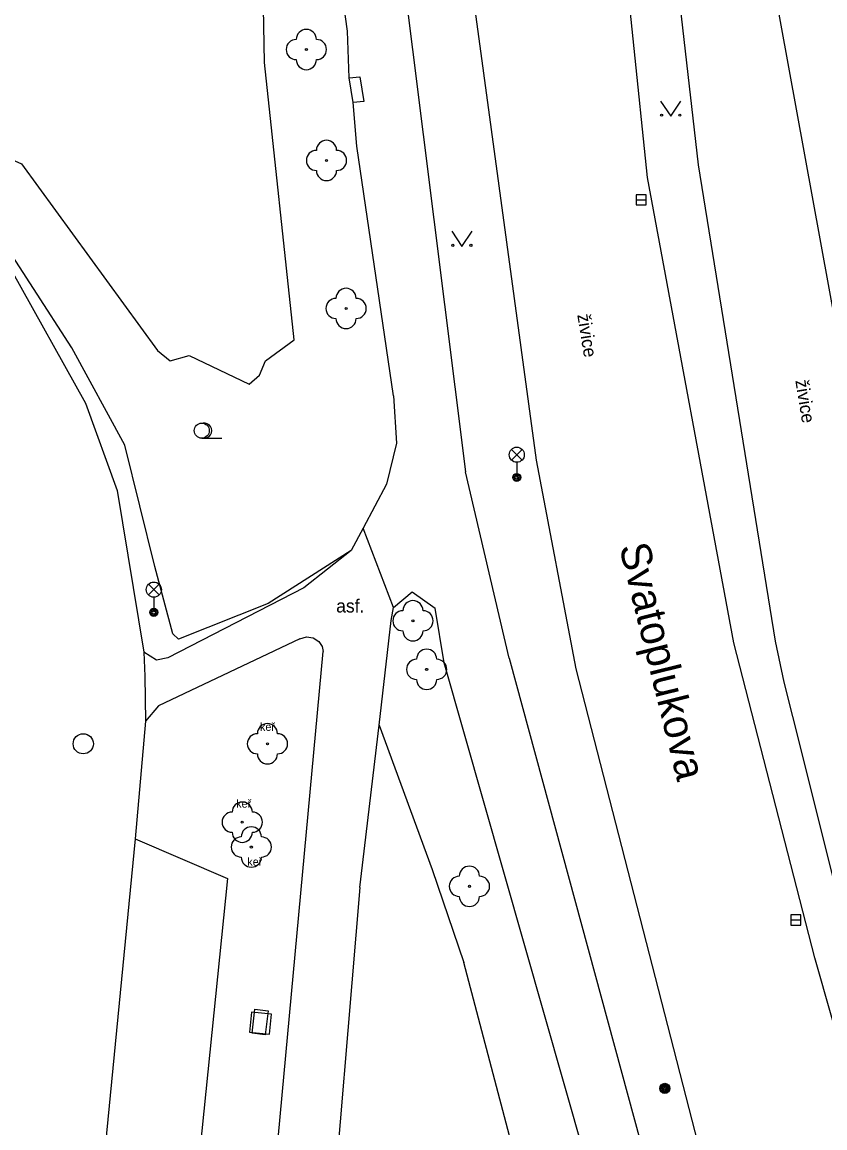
# Model space of a CAD drawing. Extents: x -596229 to -595156, y -1161237 to -1159376.
# Drawn here: x -595651.1 to -595611.3, y -1160076.3 to -1160021.5 of the extents above; entities that cross this region are included whole.
import ezdxf

# ---------------------------------------------------------------- set-up
doc = ezdxf.new("R2010")
doc.units = 0
for name, color, linetype in [('Level 22', 7, 'Continuous'), ('Level 25', 7, 'Continuous'), ('Level 26', 7, 'Continuous'), ('Level 27', 7, 'Continuous'), ('Level 33', 7, 'Continuous'), ('Level 36', 7, 'Continuous'), ('Nazvy ulic', 7, 'Continuous'), ('silnoproud - povrch.  znaky a  RIS  skut. velikost', 7, 'Continuous'), ('Specificka linie pasportu komunikaci', 7, 'Continuous'), ('TM - chodniky - VP', 7, 'Continuous'), ('TM - hranice souvisleho porostu (skupiny stromu_ kere)', 7, 'Continuous'), ('TM - komunikace - VP', 7, 'Continuous'), ('TM - letecke snimky - pomocna linie', 7, 'Continuous'), ('TM - popis povrchu', 7, 'Continuous'), ('TM - popis zelene', 7, 'Continuous')]:
    doc.layers.add(name, color=color, linetype=linetype)

msp = doc.modelspace()

# ---------------------------------------------------------------- linework, layer by layer
at = {"layer": 'Level 22'}
for centre in [(-595637.03, -1160022.85), (-595636.03, -1160028.35), (-595635.06, -1160035.69), (-595631.74, -1160051.18), (-595631.06, -1160053.59), (-595638.96, -1160057.28), (-595640.21, -1160061.17), (-595639.76, -1160062.4), (-595628.94, -1160064.35)]:
    msp.add_circle(centre, 0.05, dxfattribs=at)
for centre, start, end in [((-595637.03, -1160022.35), 0, 180), ((-595637.53, -1160022.85), 90, 270), ((-595636.53, -1160022.85), 270, 90), ((-595637.03, -1160023.35), 180, 0), ((-595636.03, -1160027.85), 0, 180), ((-595636.53, -1160028.35), 90, 270), ((-595635.53, -1160028.35), 270, 90), ((-595636.03, -1160028.85), 180, 0), ((-595635.06, -1160035.19), 0, 180), ((-595635.56, -1160035.69), 90, 270), ((-595634.56, -1160035.69), 270, 90), ((-595635.06, -1160036.19), 180, 0), ((-595631.74, -1160050.68), 0, 180), ((-595632.24, -1160051.18), 90, 270), ((-595631.24, -1160051.18), 270, 90), ((-595631.74, -1160051.68), 180, 0), ((-595631.06, -1160053.09), 0, 180), ((-595631.56, -1160053.59), 90, 270), ((-595630.56, -1160053.59), 270, 90), ((-595631.06, -1160054.09), 180, 0), ((-595638.96, -1160056.78), 0, 180), ((-595639.46, -1160057.28), 90, 270), ((-595638.46, -1160057.28), 270, 90), ((-595638.96, -1160057.78), 180, 0), ((-595640.21, -1160060.67), 0, 180), ((-595640.71, -1160061.17), 90, 270), ((-595639.71, -1160061.17), 270, 90), ((-595639.76, -1160061.9), 0, 180), ((-595640.26, -1160062.4), 90, 270), ((-595640.21, -1160061.67), 180, 0), ((-595639.26, -1160062.4), 270, 90), ((-595639.76, -1160062.9), 180, 0), ((-595628.94, -1160063.85), 0, 180), ((-595629.44, -1160064.35), 90, 270), ((-595628.44, -1160064.35), 270, 90), ((-595628.94, -1160064.85), 180, 0)]:
    msp.add_arc(centre, 0.5, start, end, dxfattribs=at)
at = {"layer": 'Level 25'}
for radius in [0.25, 0.2, 0.15, 0.1, 0.05]:
    msp.add_circle((-595619.24, -1160074.37), radius, dxfattribs=at)
at = {"layer": 'Level 26'}
msp.add_lwpolyline([(-595638.863, -1160071.688), (-595638.762, -1160070.693), (-595639.757, -1160070.592), (-595639.858, -1160071.587)], close=True, dxfattribs=at)
at = {"layer": 'Level 27'}
for p, q in [((-595620.66, -1160030.3), (-595620.16, -1160030.3)), ((-595612.99, -1160066.02), (-595612.49, -1160066.02))]:
    msp.add_line(p, q, dxfattribs=at)
for points in [[(-595620.66, -1160030.55), (-595620.16, -1160030.55), (-595620.16, -1160030.05), (-595620.66, -1160030.05)], [(-595612.99, -1160066.27), (-595612.49, -1160066.27), (-595612.49, -1160065.77), (-595612.99, -1160065.77)]]:
    msp.add_lwpolyline(points, close=True, dxfattribs=at)
msp.add_circle((-595648.1, -1160057.28), 0.5, dxfattribs=at)
at = {"layer": 'Level 33'}
for p, q in [((-595626.855, -1160043.21), (-595626.325, -1160042.68)), ((-595626.855, -1160042.68), (-595626.325, -1160043.21)), ((-595626.59, -1160043.32), (-595626.59, -1160044.07)), ((-595644.865, -1160049.9), (-595644.335, -1160049.37)), ((-595644.865, -1160049.37), (-595644.335, -1160049.9)), ((-595644.6, -1160050.01), (-595644.6, -1160050.76))]:
    msp.add_line(p, q, dxfattribs=at)
for centre, radius in [((-595626.59, -1160042.945), 0.375), ((-595626.59, -1160044.07), 0.2), ((-595626.59, -1160044.07), 0.145), ((-595626.59, -1160044.07), 0.0876), ((-595644.6, -1160049.635), 0.375), ((-595644.6, -1160050.76), 0.2), ((-595644.6, -1160050.76), 0.145), ((-595644.6, -1160050.76), 0.0876)]:
    msp.add_circle(centre, radius, dxfattribs=at)
at = {"layer": 'Level 36'}
msp.add_line((-595642.22, -1160042.125), (-595641.22, -1160042.125), dxfattribs=at)
for points in [[(-595619.45, -1160025.41), (-595618.95, -1160026.16), (-595618.45, -1160025.41)], [(-595629.81, -1160031.86), (-595629.31, -1160032.61), (-595628.81, -1160031.86)]]:
    msp.add_lwpolyline(points, dxfattribs=at)
for centre, radius in [((-595619.4, -1160026.11), 0.05), ((-595618.501, -1160026.11), 0.05), ((-595629.76, -1160032.56), 0.05), ((-595628.861, -1160032.56), 0.05), ((-595642.22, -1160041.75), 0.375)]:
    msp.add_circle(centre, radius, dxfattribs=at)
msp.add_arc((-595642.095, -1160041.75), 0.375, 260.4059, 99.5941, dxfattribs=at)
at = {"layer": 'silnoproud - povrch.  znaky a  RIS  skut. velikost'}
for points in [[(-595634.91, -1160024.26), (-595634.37, -1160024.21), (-595634.17, -1160025.43), (-595634.71, -1160025.48)], [(-595634.71, -1160025.48), (-595634.91, -1160024.26)], [(-595639.72, -1160071.63), (-595639.58, -1160070.45), (-595638.93, -1160070.53), (-595639.07, -1160071.71), (-595639.72, -1160071.63)]]:
    msp.add_lwpolyline(points, dxfattribs=at)
at = {"layer": 'Specificka linie pasportu komunikaci'}
for points in [[(-595608.52, -1160056.12), (-595610.7, -1160036.76), (-595614.68, -1160015.01)], [(-595632.71, -1160050.52), (-595634.21, -1160046.58)], [(-595645.52, -1160061.99), (-595648.91, -1160096.79)]]:
    msp.add_lwpolyline(points, dxfattribs=at)
at = {"layer": 'TM - chodniky - VP'}
for points in [[(-595632.81, -1160014.53), (-595629.13, -1160043.8)], [(-595634.98, -1160021.94), (-595635.3, -1160019.68)], [(-595634.91, -1160024.26), (-595634.98, -1160021.94)], [(-595634.52, -1160027.65), (-595634.71, -1160025.48)], [(-595632.71, -1160040.02), (-595634.52, -1160027.65)], [(-595632.71, -1160040.02), (-595632.55, -1160042.37), (-595633.06, -1160044.41)], [(-595626.96, -1160053.04), (-595629.13, -1160043.8)], [(-595633.06, -1160044.41), (-595634.21, -1160046.58)], [(-595634.21, -1160046.58), (-595634.8, -1160047.7)], [(-595634.8, -1160047.7), (-595637.15, -1160049.55)], [(-595637.15, -1160049.55), (-595643.9, -1160053.02)], [(-595632.71, -1160050.52), (-595631.78, -1160049.74)], [(-595631.78, -1160049.74), (-595630.63, -1160050.55)], [(-595632.82, -1160051.17), (-595632.71, -1160050.52)], [(-595622.52, -1160079.85), (-595622.69, -1160079.33), (-595623.23, -1160077.69), (-595630.19, -1160053.27), (-595630.63, -1160050.55)], [(-595633.42, -1160056.36), (-595632.82, -1160051.17)], [(-595637.36, -1160052.08), (-595644.37, -1160055.4)], [(-595637.36, -1160052.08), (-595637.02, -1160051.97), (-595636.7, -1160052.02), (-595636.41, -1160052.2), (-595636.24, -1160052.45), (-595636.19, -1160052.7)], [(-595644.47, -1160053.13), (-595645.09, -1160052.74)], [(-595643.29, -1160113.1), (-595642.83, -1160110.97), (-595640.6, -1160100.74), (-595638.98, -1160082.76), (-595636.19, -1160052.7)], [(-595643.9, -1160053.02), (-595644.47, -1160053.13)], [(-595626.96, -1160053.04), (-595620.43, -1160077.08)], [(-595644.37, -1160055.4), (-595645.01, -1160056.16)], [(-595634.37, -1160064.4), (-595633.42, -1160056.36)], [(-595634.37, -1160064.4), (-595635.94, -1160083.12), (-595637.53, -1160099)]]:
    msp.add_lwpolyline(points, dxfattribs=at)
at = {"layer": 'TM - hranice souvisleho porostu (skupiny stromu_ kere)'}
for points in [[(-595634.8, -1160047.7), (-595638.93, -1160050.33), (-595643.37, -1160052.1), (-595643.65, -1160051.82), (-595644.55, -1160048.48), (-595646.04, -1160042.47), (-595648.66, -1160037.64), (-595654.39, -1160028.82), (-595654.05, -1160027.94), (-595653.36, -1160027.54), (-595651.17, -1160028.51), (-595644.41, -1160037.77), (-595643.79, -1160038.28), (-595642.84, -1160038.03), (-595639.87, -1160039.45), (-595639.35, -1160039), (-595639.06, -1160038.28), (-595637.64, -1160037.25)], [(-595633.42, -1160056.36), (-595630.79, -1160063.52), (-595629.21, -1160068.13)]]:
    msp.add_lwpolyline(points, dxfattribs=at)
at = {"layer": 'TM - komunikace - VP'}
for points in [[(-595623.64, -1160053.56), (-595625.61, -1160043.21), (-595629.7, -1160013.19)], [(-595619.14, -1160014.96), (-595617.59, -1160028.56), (-595613.77, -1160052.19), (-595613.34, -1160054.22), (-595612.9, -1160055.93), (-595608.78, -1160072.45), (-595603.67, -1160090.89)], [(-595605.12, -1160091.34), (-595611.8, -1160067.89), (-595615.82, -1160052.27), (-595620.11, -1160029.19), (-595621.53, -1160015.42)], [(-595651.68, -1160033.77), (-595647.99, -1160040.39)], [(-595647.99, -1160040.39), (-595646.41, -1160044.72)], [(-595646.41, -1160044.72), (-595645.09, -1160052.74)], [(-595645.09, -1160052.74), (-595645.05, -1160053.92)], [(-595645.05, -1160053.92), (-595645.01, -1160056.16)], [(-595613.48, -1160098.24), (-595617.13, -1160078.91), (-595623.64, -1160053.56)], [(-595645.01, -1160056.16), (-595645.52, -1160061.99)], [(-595645.52, -1160061.99), (-595640.95, -1160063.97)], [(-595640.95, -1160063.97), (-595644.76, -1160101.51)]]:
    msp.add_lwpolyline(points, dxfattribs=at)
at = {"layer": 'TM - letecke snimky - pomocna linie'}
for points in [[(-595637.64, -1160037.25), (-595639.1, -1160023.5), (-595639.23, -1160017.15), (-595638.12, -1160016.11), (-595635.85, -1160015.68)], [(-595626.41, -1160114.43), (-595617.74, -1160111.68), (-595629.21, -1160068.13)]]:
    msp.add_lwpolyline(points, dxfattribs=at)

# ---------------------------------------------------------------- texts
at = {"layer": 'Nazvy ulic'}
msp.add_text('Svatoplukova', height=1.5, rotation=283.9187, dxfattribs=at).set_placement((-595621.514, -1160047.508))
at = {"layer": 'TM - popis povrchu'}
for p in [(-595623.59, -1160036.01), (-595612.77, -1160039.27)]:
    msp.add_text('živice', height=0.65, rotation=279.1829, dxfattribs=at).set_placement(p)
msp.add_text('asf.', height=0.65, dxfattribs=at).set_placement((-595635.55, -1160050.77))
at = {"layer": 'TM - popis zelene'}
for p in [(-595639.33, -1160056.64), (-595640.51, -1160060.45), (-595639.96, -1160063.33)]:
    msp.add_text('keř', height=0.4, dxfattribs=at).set_placement(p)

doc.saveas('drawing.dxf')
